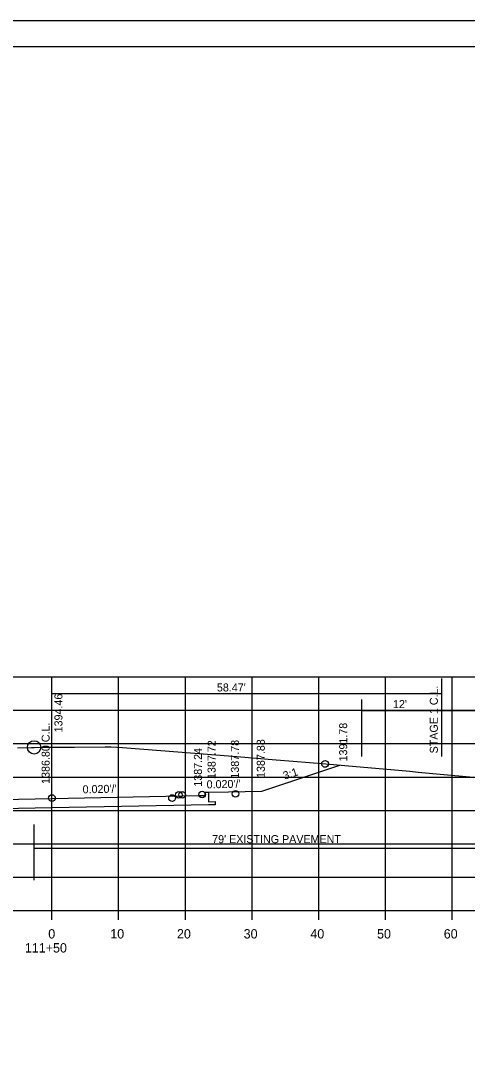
# Model space of a CAD drawing. Extents: x 1374311 to 1383814, y 384102 to 406278.
# Drawn here: x 1382716.2 to 1382783.1, y 386884.7 to 387039.3 of the extents above; entities that cross this region are included whole.
import ezdxf

# ---------------------------------------------------------------- set-up
doc = ezdxf.new("R2010")
doc.units = 0
for name, color, linetype in [('R_Axis', 7, 'Continuous'), ('R_Axis Annot', 7, 'Continuous'), ('R_Border', 7, 'Continuous'), ('R_Exist Surface', 7, 'Continuous'), ('R_Fin Surface', 7, 'Continuous'), ('R_Grid', 7, 'Continuous'), ('R_No Plot', 7, 'Continuous'), ('R_Water', 7, 'Continuous'), ('R_Xsect Elev', 7, 'Continuous'), ('R_Xsect Slope', 7, 'Continuous')]:
    doc.layers.add(name, color=color, linetype=linetype)

msp = doc.modelspace()

# ---------------------------------------------------------------- linework, layer by layer
at = {"layer": 'R_Axis'}
for p, q in [((1382580.86, 386905.92), (1382860.86, 386905.92)), ((1382720.86, 386904.52), (1382720.86, 386905.92)), ((1382730.86, 386904.52), (1382730.86, 386905.92)), ((1382740.86, 386904.52), (1382740.86, 386905.92)), ((1382750.86, 386904.52), (1382750.86, 386905.92)), ((1382760.86, 386904.52), (1382760.86, 386905.92)), ((1382770.86, 386904.52), (1382770.86, 386905.92)), ((1382780.86, 386904.52), (1382780.86, 386905.92))]:
    msp.add_line(p, q, dxfattribs=at)
at = {"layer": 'R_Border'}
msp.add_line((1382562.86, 387035.38), (1382879.04, 387035.38), dxfattribs=at)
at = {"layer": 'R_Exist Surface'}
msp.add_lwpolyline([(1382715.71, 386930.31), (1382717.77, 386930.35), (1382718.18, 386930.36), (1382719.19, 386930.37), (1382724.26, 386930.4), (1382728.85, 386930.44), (1382729.75, 386930.44), (1382731.43, 386930.32), (1382742.28, 386929.5), (1382748.58, 386928.97), (1382754.48, 386928.48), (1382757, 386928.28), (1382761.92, 386927.87), (1382764.76, 386927.63), (1382774.52, 386926.79), (1382775.78, 386926.67), (1382787.36, 386925.59)], dxfattribs=at)
at = {"layer": 'R_Fin Surface'}
for points in [[(1382742.83, 386923.16), (1382743.83, 386923.14), (1382743.84, 386923.64), (1382744.34, 386923.64), (1382747.34, 386923.7), (1382752.34, 386923.8), (1382764.03, 386927.7)], [(1382581.03, 386919.92), (1382720.86, 386922.72), (1382742.83, 386923.16)], [(1382744.34, 386923.64), (1382744.35, 386922.22), (1382745.35, 386922.27), (1382745.34, 386921.77), (1382744.34, 386921.75), (1382744.32, 386921.75)], [(1382744.34, 386921.75), (1382720.86, 386921.28), (1382580.84, 386918.48)]]:
    msp.add_lwpolyline(points, dxfattribs=at)
at = {"layer": 'R_Grid'}
for p, q in [((1382580.86, 386940.92), (1382860.86, 386940.92)), ((1382720.86, 386905.92), (1382720.86, 386940.92)), ((1382730.86, 386905.92), (1382730.86, 386940.92)), ((1382740.86, 386905.92), (1382740.86, 386940.92)), ((1382750.86, 386905.92), (1382750.86, 386940.92)), ((1382760.86, 386905.92), (1382760.86, 386940.92)), ((1382770.86, 386905.92), (1382770.86, 386940.92)), ((1382780.86, 386905.92), (1382780.86, 386940.92)), ((1382580.86, 386935.92), (1382860.86, 386935.92)), ((1382580.86, 386930.92), (1382860.86, 386930.92)), ((1382580.86, 386925.92), (1382860.86, 386925.92)), ((1382580.86, 386920.92), (1382860.86, 386920.92)), ((1382580.86, 386915.92), (1382860.86, 386915.92)), ((1382580.86, 386910.92), (1382860.86, 386910.92)), ((1382580.86, 386905.92), (1382860.86, 386905.92))]:
    msp.add_line(p, q, dxfattribs=at)
at = {"layer": 'R_No Plot'}
msp.add_line((1382550.46, 387039.27), (1382883.79, 387039.27), dxfattribs=at)
for points in [[(1382550.45, 387039.27), (1382883.79, 387039.27), (1382883.79, 386825.93), (1382550.45, 386825.93)], [(1382796.78, 387035.38), (1382796.78, 387025.5), (1382832.51, 387025.5), (1382832.51, 387022.58), (1382855.71, 387022.58), (1382855.71, 386999.36), (1382879.04, 386999.36), (1382879.04, 386829.92), (1382562.86, 386829.92), (1382562.86, 387035.38)]]:
    msp.add_lwpolyline(points, close=True, dxfattribs=at)
for centre, radius in [((1382718.18, 386930.36), 1), ((1382761.8, 386927.88), 0.5), ((1382739.87, 386923.25), 0.5), ((1382740.37, 386923.25), 0.5), ((1382743.37, 386923.31), 0.5), ((1382748.37, 386923.41), 0.5), ((1382720.86, 386922.77), 0.5), ((1382738.86, 386922.77), 0.5)]:
    msp.add_circle(centre, radius, dxfattribs=at)
at = {"layer": 'R_Water'}
for p, q in [((1382720.86, 386925.69), (1382720.86, 386940.93)), ((1382779.33, 386928.97), (1382779.33, 386940.68)), ((1382720.86, 386938.45), (1382779.33, 386938.45)), ((1382767.34, 386928.97), (1382767.34, 386937.56)), ((1382767.34, 386935.91), (1382792.99, 386935.91)), ((1382718.18, 386910.46), (1382718.18, 386918.78)), ((1382718.18, 386915.25), (1382797.1, 386915.25))]:
    msp.add_line(p, q, dxfattribs=at)

# ---------------------------------------------------------------- texts
at = {"layer": 'R_Axis Annot'}
for s, p in [('0', (1382720.3, 386901.72)), ('10', (1382729.6, 386901.72)), ('20', (1382739.6, 386901.72)), ('30', (1382749.6, 386901.72)), ('40', (1382759.6, 386901.72)), ('50', (1382769.6, 386901.72)), ('60', (1382779.6, 386901.72)), ('111+50', (1382716.8, 386899.62))]:
    msp.add_text(s, height=1.4, dxfattribs=at).set_placement(p)
at = {"layer": 'R_Water'}
for s, p in [("58.47'", (1382745.59, 386938.74)), ("12'", (1382771.99, 386936.25)), ("79' EXISTING PAVEMENT", (1382744.88, 386916.01))]:
    msp.add_text(s, height=1.2, dxfattribs=at).set_placement(p)
msp.add_text('STAGE 1 C.L.', height=1.2, rotation=90, dxfattribs=at).set_placement((1382778.71, 386929.46))
at = {"layer": 'R_Xsect Elev'}
for s, p in [('1394.46', (1382722.43, 386932.61)), ('1386.80 C.L.', (1382720.51, 386924.89)), ('1391.78', (1382765.12, 386928.25)), ('1387.88', (1382752.77, 386925.78)), ('1387.24', (1382743.34, 386924.47)), ('1387.72', (1382745.39, 386925.62)), ('1387.78', (1382748.89, 386925.68))]:
    msp.add_text(s, height=1.2, rotation=90, dxfattribs=at).set_placement(p)
at = {"layer": 'R_Xsect Slope'}
for s, rotation, p in [('3:1', 18.4349, (1382755.74, 386925.5)), ("0.020'/'", 1.1458, (1382744.06, 386924.21)), ("0.020'/'", 1.1458, (1382725.47, 386923.47))]:
    msp.add_text(s, height=1.2, rotation=rotation, dxfattribs=at).set_placement(p)

doc.saveas('drawing.dxf')
